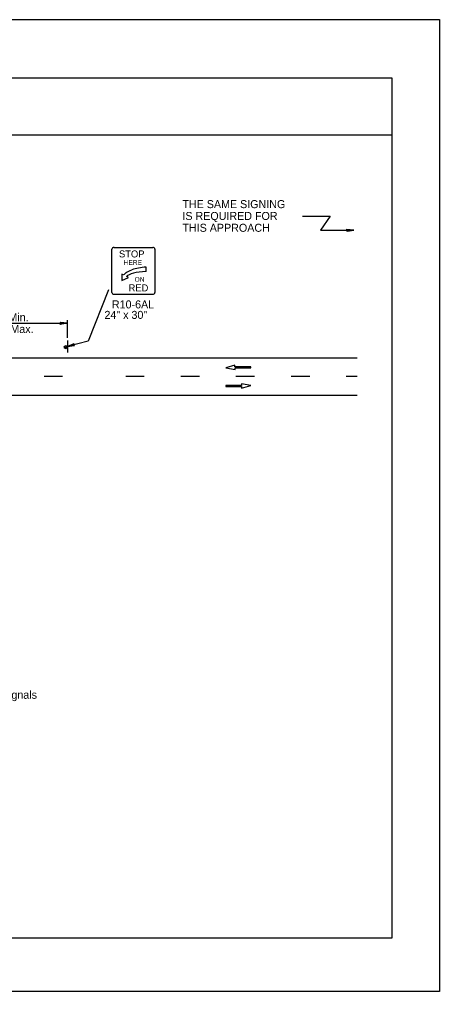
# Model space of a CAD drawing. Extents: x -14145 to -13662, y 30244 to 30661.
# Drawn here: x -13700.2 to -13689.17, y 30343.81 to 30369.31 of the extents above; entities that cross this region are included whole.
import ezdxf

# ---------------------------------------------------------------- set-up
doc = ezdxf.new("R2010")
doc.units = 0
for name, color, linetype in [('1', 7, 'Continuous'), ('10', 7, 'Continuous'), ('2', 7, 'Continuous'), ('61', 7, 'Continuous')]:
    doc.layers.add(name, color=color, linetype=linetype)

msp = doc.modelspace()

# ---------------------------------------------------------------- linework, layer by layer
at = {"layer": '1'}
for p, q in [((-13692.769, 30364.15), (-13692.043, 30364.15)), ((-13692.044, 30364.149), (-13692.295, 30363.776)), ((-13692.295, 30363.776), (-13691.424, 30363.776)), ((-13697.772, 30362.143), (-13697.772, 30363.279)), ((-13697.717, 30363.326), (-13696.699, 30363.326)), ((-13696.645, 30363.279), (-13696.645, 30362.143)), ((-13697.509, 30362.626), (-13697.509, 30362.455)), ((-13697.464, 30362.604), (-13697.509, 30362.626)), ((-13696.874, 30362.698), (-13696.876, 30362.809)), ((-13697.509, 30362.455), (-13697.338, 30362.541)), ((-13697.338, 30362.541), (-13697.385, 30362.564)), ((-13697.86, 30362.218), (-13698.391, 30360.867)), ((-13696.699, 30362.096), (-13697.717, 30362.096)), ((-13701.451, 30361.337), (-13698.939, 30361.337)), ((-13698.938, 30360.957), (-13698.938, 30361.418)), ((-13698.939, 30360.884), (-13698.939, 30360.572)), ((-13698.392, 30360.868), (-13698.939, 30360.728)), ((-13720.422, 30360.431), (-13691.338, 30360.431)), ((-13694.543, 30360.238), (-13694.785, 30360.172)), ((-13694.785, 30360.172), (-13694.541, 30360.125)), ((-13694.543, 30360.193), (-13694.543, 30360.238)), ((-13694.127, 30360.193), (-13694.543, 30360.193)), ((-13694.541, 30360.125), (-13694.541, 30360.171)), ((-13694.541, 30360.171), (-13694.127, 30360.171)), ((-13694.127, 30360.171), (-13694.127, 30360.193)), ((-13699.066, 30359.939), (-13699.552, 30359.939)), ((-13696.923, 30359.939), (-13697.409, 30359.939)), ((-13695.476, 30359.939), (-13695.962, 30359.939)), ((-13694.029, 30359.939), (-13694.515, 30359.939)), ((-13692.582, 30359.939), (-13693.068, 30359.939)), ((-13691.338, 30359.938), (-13691.621, 30359.938)), ((-13694.371, 30359.702), (-13694.785, 30359.702)), ((-13694.785, 30359.702), (-13694.785, 30359.68)), ((-13694.785, 30359.68), (-13694.368, 30359.68)), ((-13694.127, 30359.701), (-13694.371, 30359.747)), ((-13694.371, 30359.747), (-13694.371, 30359.702)), ((-13694.368, 30359.635), (-13694.127, 30359.701)), ((-13694.368, 30359.68), (-13694.368, 30359.635)), ((-13720.422, 30359.447), (-13691.338, 30359.447))]:
    msp.add_line(p, q, dxfattribs=at)
for points in [[(-13691.603, 30363.799), (-13691.595, 30363.785), (-13691.423, 30363.777), (-13691.603, 30363.799), (-13691.608, 30363.806), (-13691.423, 30363.777), (-13691.594, 30363.765), (-13691.602, 30363.755), (-13691.423, 30363.777), (-13691.611, 30363.745), (-13691.602, 30363.755)], [(-13699.119, 30361.361), (-13699.113, 30361.349), (-13698.939, 30361.337), (-13699.119, 30361.361), (-13699.125, 30361.367), (-13698.939, 30361.337), (-13699.113, 30361.331), (-13699.119, 30361.319), (-13698.939, 30361.337), (-13699.125, 30361.307), (-13699.119, 30361.319)], [(-13698.759, 30360.752), (-13698.771, 30360.764), (-13698.939, 30360.728), (-13698.759, 30360.752), (-13698.753, 30360.746), (-13698.939, 30360.728), (-13698.777, 30360.782), (-13698.771, 30360.794), (-13698.939, 30360.728), (-13698.765, 30360.806), (-13698.771, 30360.794)]]:
    msp.add_lwpolyline(points, dxfattribs=at)
msp.add_circle((-13698.979, 30360.71), 0.0408, dxfattribs=at)
msp.add_arc((-13698.974, 30360.718), 0.0214, 355.7499, 350.479, dxfattribs=at)
for centre, major_axis, ratio, start_param, end_param in [((-13697.716, 30363.279), (-0.0541, 0), 0.866667, 4.712389, 6.283185), ((-13696.698, 30363.279), (-0.0541, 0), 0.866667, 3.141593, 4.712389), ((-13696.864, 30362.56), (0.626, 0.024), 0.356316, 2.688881, 2.833949), ((-13697.223, 30362.461), (-0.29, 0), 0.866667, 5.239865, 5.534055), ((-13696.84, 30362.798), (0.632, 0.211), 0.13767, 2.24751, 2.61166), ((-13696.864, 30362.56), (0.526, 0.021), 0.259792, 1.574563, 2.966983), ((-13696.832, 30362.587), (0.626, 0.024), 0.356316, 1.625555, 2.277861), ((-13697.716, 30362.143), (0.0541, 0), 0.866667, 3.141593, 4.712389), ((-13696.698, 30362.143), (0.0541, 0), 0.866667, 4.712389, 6.283185)]:
    msp.add_ellipse(centre, major_axis=major_axis, ratio=ratio, start_param=start_param, end_param=end_param, dxfattribs=at)
at = {"layer": '10'}
for p, q in [((-13721.874, 30367.777), (-13690.422, 30367.777)), ((-13690.422, 30367.777), (-13690.422, 30345.207)), ((-13721.874, 30366.277), (-13690.422, 30366.277)), ((-13690.422, 30345.207), (-13721.874, 30345.207))]:
    msp.add_line(p, q, dxfattribs=at)
at = {"layer": '61'}
msp.add_lwpolyline([(-13722.174, 30369.307), (-13689.174, 30369.307), (-13689.174, 30343.807), (-13722.174, 30343.807)], close=True, dxfattribs=at)

# ---------------------------------------------------------------- texts
at = {"layer": '1'}
for s, height, p in [('STOP', 0.1838, (-13697.585, 30363.064)), ('HERE', 0.1268, (-13697.466, 30362.868)), ('RED', 0.1838, (-13697.334, 30362.174)), ('ON', 0.1268, (-13697.177, 30362.425))]:
    msp.add_text(s, height=height, dxfattribs=at).set_placement(p)
at = {"layer": '2'}
for s, p in [('THE SAME SIGNING', (-13695.921, 30364.357)), ('IS REQUIRED FOR', (-13695.921, 30364.047)), ('THIS APPROACH', (-13695.921, 30363.737)), ('R10-6AL', (-13697.771, 30361.727)), ("40' Min.", (-13700.93, 30361.391)), ('24" x 30"', (-13697.966, 30361.452)), ("150' Max.", (-13701.035, 30361.081)), ('2.  Advance written approval must be obtained from PennDOT prior to using portable traffic signals ', (-13711.99, 30351.487))]:
    msp.add_text(s, height=0.21, dxfattribs=at).set_placement(p)

doc.saveas('drawing.dxf')
